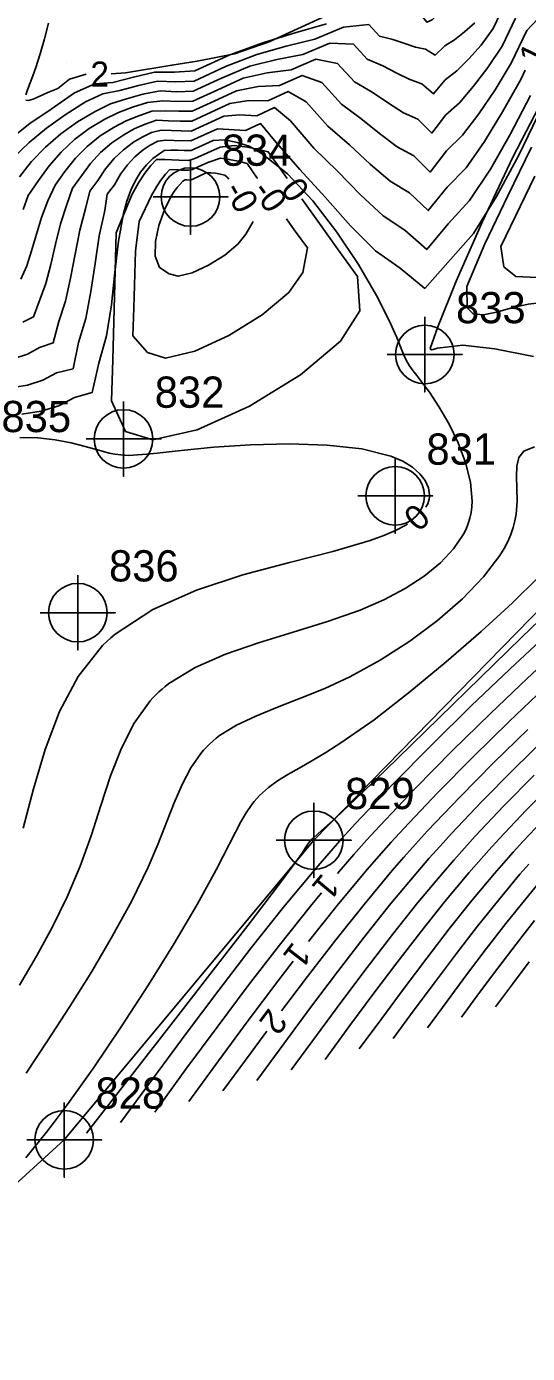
# Model space of a CAD drawing. Extents: x 2602990 to 2605851, y 618069 to 619180.
# Drawn here: x 2603836.8 to 2603876.9, y 618216.6 to 618322.9 of the extents above; entities that cross this region are included whole.
import ezdxf

# ---------------------------------------------------------------- set-up
doc = ezdxf.new("R2010")
doc.units = 0
for name, color, linetype in [('DTM Contours Major', 7, 'Continuous'), ('DTM Contours Major Text', 7, 'Continuous'), ('DTM Contours Minor', 7, 'Continuous'), ('DTM Contours Minor Text', 7, 'Continuous'), ('Exist DTM Breakline', 7, 'Continuous'), ('Exist DTM Breakline Cogo Number', 7, 'Continuous'), ('Exist DTM Breakline Cogo Point CELL', 7, 'Continuous'), ('Exist DTM QL2 LIDAR Elevation Point', 7, 'Continuous'), ('Exist DTM Regular Point Underwater CELL', 7, 'Continuous'), ('Exist DTM Regular Point Underwater Cogo Number', 7, 'Continuous')]:
    doc.layers.add(name, color=color, linetype=linetype)

# ---------------------------------------------------------------- blocks, each defined once
blk = doc.blocks.new('EXIST DTM BREAKLINE COGO POINT')
at = {"layer": 'Exist DTM Breakline Cogo Point CELL'}
blk.add_lwpolyline([(0, 0.06), (0, -0.06), (0, 0), (0.06, 0), (-0.06, 0)], dxfattribs=at)
blk.add_circle((0, 0), 0.0469, dxfattribs=at)
blk = doc.blocks.new('EXIST DTM REGULAR POINT UNDERWATER')
at = {"layer": 'Exist DTM Regular Point Underwater CELL'}
blk.add_lwpolyline([(0, 0.06), (0, -0.06), (0, 0), (0.06, 0), (-0.06, 0)], dxfattribs=at)
blk.add_circle((0, 0), 0.0469, dxfattribs=at)

msp = doc.modelspace()

# ---------------------------------------------------------------- linework, layer by layer
at = {"layer": 'DTM Contours Major'}
for points in [[(2603843.59, 618319.11), (2603844.74, 618319.21), (2603848.46, 618319.81), (2603850.49, 618320.15), (2603853.48, 618320.73), (2603856.23, 618321.69), (2603864.67, 618325.57), (2603867.27, 618325.42), (2603867.79, 618324.69), (2603868.33, 618323.93), (2603868.87, 618323.25), (2603869.29, 618323.44), (2603869.6, 618323.8), (2603869.78, 618324.38), (2603870.1, 618324.93), (2603870.33, 618325.68), (2603870.55, 618326.53), (2603870.82, 618327.36), (2603871.2, 618328.05), (2603871.75, 618328.48)], [(2603838.59, 618323.17), (2603838.25, 618321.92), (2603837.91, 618320.73), (2603837.57, 618319.64), (2603837.32, 618318.95), (2603836.9, 618317.83), (2603836.76, 618317.44)], [(2603836.76, 618317.01), (2603836.97, 618316.99), (2603837.34, 618317.1), (2603838.53, 618317.62), (2603839.33, 618317.94), (2603840.25, 618318.69), (2603841.6, 618319.1)], [(2603844.75, 618290.48), (2603843.63, 618292.94), (2603843.72, 618296.22), (2603843.99, 618306.38), (2603845.25, 618309.44), (2603845.79, 618310.4), (2603846.29, 618311.17), (2603846.76, 618311.78), (2603847.21, 618312.25), (2603847.56, 618312.27), (2603847.9, 618312.26), (2603849, 618312.21), (2603849.8, 618312.18), (2603850.29, 618312.33), (2603852.31, 618313.26), (2603853.45, 618313.37), (2603854.5, 618313.24), (2603855.63, 618313.02), (2603856.17, 618312.88), (2603857.18, 618311.47), (2603857.69, 618310.74)], [(2603872.09, 618300.39), (2603872.07, 618302.1), (2603873.51, 618305.52), (2603875.35, 618309.36), (2603877.23, 618313.25)], [(2603858.85, 618309.11), (2603860.15, 618307.32), (2603861.71, 618305.11), (2603863.3, 618302.89), (2603863.49, 618300.15), (2603861.94, 618297.72), (2603858.75, 618295.03), (2603854.68, 618292.51), (2603850.49, 618290.62), (2603846.93, 618289.8), (2603844.75, 618290.48)], [(2603885.85, 618301.14), (2603885.52, 618301.21), (2603883.23, 618301.47), (2603880.84, 618301.4), (2603878.33, 618300.84), (2603876.98, 618300.68), (2603875.66, 618300.37), (2603874.43, 618300.04), (2603873.38, 618299.83), (2603872.57, 618299.9), (2603872.09, 618300.39)], [(2603868.78, 618284.42), (2603868.84, 618284.52), (2603868.93, 618284.69), (2603868.99, 618284.87), (2603869.04, 618285.05), (2603869.07, 618285.23), (2603869.08, 618285.41), (2603868.99, 618285.98), (2603868.74, 618286.55), (2603868.31, 618287.1), (2603867.71, 618287.63), (2603866.94, 618288.1), (2603865.99, 618288.51), (2603863.67, 618289.08), (2603860.89, 618289.39), (2603857.86, 618289.48), (2603854.76, 618289.4), (2603851.81, 618289.22), (2603849.2, 618288.97), (2603847.28, 618288.75), (2603846.45, 618288.66), (2603845.7, 618288.6), (2603845.02, 618288.57), (2603844.38, 618288.6), (2603843.9, 618288.66), (2603843.43, 618288.75), (2603842.97, 618288.87), (2603842.5, 618289), (2603841.51, 618289.29), (2603840.38, 618289.58), (2603839.11, 618289.81), (2603837.73, 618289.97), (2603836.27, 618290)], [(2603836.56, 618258.71), (2603837.39, 618261.85), (2603838.32, 618265), (2603839.46, 618268.05), (2603840.95, 618270.87), (2603842.91, 618273.34), (2603843.24, 618273.65), (2603843.57, 618273.96), (2603843.92, 618274.26), (2603846.93, 618276.22), (2603850.42, 618277.77), (2603854.14, 618278.99), (2603857.86, 618280), (2603861.34, 618280.88), (2603864.32, 618281.75), (2603865.41, 618282.14), (2603866.36, 618282.55), (2603867.17, 618282.98), (2603867.32, 618283.08)], [(2603877.46, 618262.95), (2603875.04, 618260.5), (2603872.74, 618258.07), (2603871.87, 618257.11), (2603871.03, 618256.16), (2603870.19, 618255.2), (2603868.15, 618252.75), (2603866.11, 618250.2), (2603864.08, 618247.56), (2603862.05, 618244.86), (2603860.02, 618242.12), (2603857.99, 618239.35)]]:
    msp.add_lwpolyline(points, dxfattribs=at)
at = {"layer": 'DTM Contours Minor'}
for points in [[(2603875.06, 618324.59), (2603874.18, 618322.74), (2603873.2, 618321.41), (2603872.22, 618320.32), (2603871.27, 618319.36), (2603870.33, 618318.64), (2603869.39, 618317.51), (2603868.46, 618318.33), (2603867.5, 618318.67), (2603866.46, 618319.18), (2603865.33, 618319.76), (2603864.1, 618320.3), (2603862.98, 618321.51), (2603861.09, 618321.58), (2603858.94, 618320.66), (2603856.85, 618320.27), (2603854.7, 618319.74), (2603852.43, 618318.77), (2603850.17, 618317.73), (2603848.84, 618317.69), (2603847.51, 618317.75), (2603846.14, 618317.5), (2603844.81, 618317.11), (2603843.55, 618316.72), (2603842.31, 618316.11), (2603840.89, 618315.29), (2603839.56, 618314.32), (2603838.33, 618313.25), (2603837.22, 618312.09), (2603836.25, 618310.88)], [(2603860.84, 618323.14), (2603858.39, 618322.43), (2603855.81, 618321.62), (2603853.1, 618320.64), (2603850.29, 618319.35), (2603848.67, 618319.26), (2603847.06, 618319.25), (2603845.37, 618318.86), (2603843.74, 618318.43), (2603842.28, 618318.33), (2603840.67, 618317.59), (2603838.8, 618316.29), (2603837.09, 618315.14), (2603835.5, 618313.89)], [(2603872.7, 618323.22), (2603871.87, 618322.49), (2603871.08, 618321.85), (2603870.3, 618321.36), (2603869.52, 618320.63), (2603868.76, 618321.1), (2603867.96, 618321.27), (2603867.09, 618321.55), (2603866.14, 618321.86), (2603865.08, 618322.13), (2603864.21, 618323.07), (2603862.18, 618322.86), (2603859.89, 618321.89), (2603857.61, 618321.34), (2603855.25, 618320.68), (2603852.75, 618319.7), (2603850.23, 618318.54), (2603848.76, 618318.48), (2603847.3, 618318.53), (2603845.78, 618318.19), (2603844.3, 618317.78), (2603842.94, 618317.52), (2603841.54, 618316.88), (2603839.92, 618315.83), (2603838.43, 618314.78), (2603837.04, 618313.63), (2603835.77, 618312.42)], [(2603877.75, 618323.53), (2603876.88, 618322.58), (2603875.62, 618319.99), (2603874.32, 618317.84), (2603873.02, 618315.91), (2603871.73, 618314.22), (2603870.43, 618312.96), (2603869.12, 618311.26), (2603867.82, 618312.55), (2603866.48, 618313.28), (2603865.08, 618314.34), (2603863.59, 618315.55), (2603862.02, 618316.7), (2603860.47, 618318.42), (2603858.88, 618319), (2603857.06, 618318.2), (2603855.35, 618318.1), (2603853.62, 618317.76), (2603851.85, 618316.94), (2603850.08, 618316.13), (2603849.02, 618316.12), (2603847.95, 618316.16), (2603846.85, 618316.12), (2603845.8, 618315.76), (2603844.79, 618315.35), (2603843.83, 618314.86), (2603842.71, 618314.15), (2603841.68, 618313.31), (2603840.73, 618312.36), (2603839.88, 618311.31), (2603839.11, 618310.2), (2603838.53, 618308.95), (2603838.02, 618307.62), (2603837.61, 618306.27), (2603837.22, 618304.96), (2603836.83, 618303.74), (2603836.37, 618302.67)], [(2603875.97, 618323.59), (2603874.89, 618321.34), (2603873.74, 618319.62), (2603872.6, 618318.13), (2603871.49, 618316.81), (2603870.38, 618315.83), (2603869.25, 618314.38), (2603868.15, 618315.48), (2603867, 618316), (2603865.79, 618316.78), (2603864.48, 618317.66), (2603863.07, 618318.49), (2603861.72, 618319.95), (2603859.99, 618320.29), (2603857.99, 618319.43), (2603856.09, 618319.19), (2603854.15, 618318.78), (2603852.13, 618317.85), (2603850.12, 618316.94), (2603848.93, 618316.91), (2603847.73, 618316.96), (2603846.5, 618316.82), (2603845.31, 618316.45), (2603844.17, 618316.02), (2603843.08, 618315.5), (2603841.82, 618314.75), (2603840.65, 618313.86), (2603839.58, 618312.85), (2603838.62, 618311.75), (2603837.77, 618310.58), (2603836.96, 618309.38), (2603836.56, 618308.26)], [(2603869.13, 618297.12), (2603869.74, 618298.86), (2603871.22, 618302.51), (2603873.31, 618307.3), (2603875.74, 618312.46), (2603878.23, 618317.22), (2603880.52, 618320.82), (2603881.22, 618321.27), (2603881.82, 618321.19), (2603883.64, 618320.94), (2603884.25, 618321.22), (2603884.8, 618321.82), (2603885.36, 618322.44), (2603886.57, 618323.76)], [(2603879.61, 618319.63), (2603876.24, 618312.61), (2603874.45, 618309.29), (2603872.6, 618306.34), (2603868.71, 618301.94), (2603866.74, 618303.56), (2603864.76, 618304.94), (2603862.75, 618306.95), (2603860.72, 618309.24), (2603858.69, 618311.45), (2603856.68, 618313.79), (2603855.55, 618315.14), (2603854.36, 618314.59), (2603852.1, 618314.72), (2603849.98, 618313.75), (2603848.65, 618313.79), (2603847.98, 618313.82), (2603847.32, 618313.73), (2603846.72, 618313.41), (2603846.15, 618313.03), (2603845.5, 618312.48), (2603844.9, 618311.83), (2603844.35, 618311.08), (2603843.86, 618310.22), (2603843.28, 618309.49), (2603843.09, 618308.19), (2603842.64, 618306.16), (2603842.3, 618303.94), (2603841.97, 618301.68), (2603841.57, 618299.52), (2603840.99, 618297.6), (2603840.54, 618295.5), (2603839.23, 618295.19), (2603838.13, 618294.58), (2603836.89, 618294.2), (2603835.54, 618293.98)], [(2603876.74, 618319.42), (2603876.38, 618318.68), (2603874.93, 618316.07), (2603873.47, 618313.7), (2603872, 618311.6), (2603870.5, 618310.05), (2603868.98, 618308.17), (2603867.47, 618309.59), (2603865.93, 618310.52), (2603864.33, 618311.89), (2603862.67, 618313.44), (2603860.93, 618314.93), (2603859.2, 618316.89), (2603857.77, 618317.71), (2603856.14, 618316.97), (2603854.62, 618316.98), (2603853.1, 618316.74), (2603850.04, 618315.33), (2603849.12, 618315.34), (2603848.18, 618315.37), (2603847.22, 618315.41), (2603846.31, 618315.09), (2603845.44, 618314.71), (2603844.6, 618314.25), (2603843.64, 618313.6), (2603842.75, 618312.82), (2603841.94, 618311.94), (2603840.49, 618309.96), (2603840.05, 618308.67), (2603839.55, 618307.1), (2603839.14, 618305.47), (2603838.77, 618303.85), (2603838.36, 618302.32), (2603837.37, 618299.66), (2603836.51, 618299.23)], [(2603877.15, 618317.39), (2603875.57, 618314.33), (2603873.95, 618311.49), (2603872.29, 618308.97), (2603870.58, 618307.11), (2603868.85, 618305.05), (2603867.11, 618306.59), (2603865.36, 618307.74), (2603863.56, 618309.42), (2603861.71, 618311.34), (2603859.82, 618313.18), (2603857.94, 618315.35), (2603856.66, 618316.42), (2603855.25, 618315.77), (2603853.9, 618315.84), (2603852.6, 618315.73), (2603850.01, 618314.54), (2603849.21, 618314.55), (2603848.42, 618314.58), (2603847.6, 618314.61), (2603846.81, 618314.42), (2603846.08, 618314.06), (2603845.37, 618313.64), (2603844.57, 618313.04), (2603843.83, 618312.33), (2603843.15, 618311.51), (2603842.54, 618310.59), (2603841.88, 618309.72), (2603841.57, 618308.42), (2603841.09, 618306.61), (2603840.71, 618304.69), (2603840.35, 618302.75), (2603839.95, 618300.92), (2603839.4, 618299.29), (2603838.96, 618297.57), (2603837.85, 618297.2), (2603836.9, 618296.66), (2603835.82, 618296.32)], [(2603836.25, 618246.14), (2603837.61, 618248.46), (2603838.9, 618250.81), (2603840.08, 618253.21), (2603841.11, 618255.66), (2603841.98, 618258.1), (2603842.76, 618260.53), (2603843.55, 618262.89), (2603844.41, 618265.11), (2603845.44, 618267.13), (2603846.71, 618268.9), (2603846.94, 618269.15), (2603847.17, 618269.39), (2603847.42, 618269.62), (2603847.67, 618269.85), (2603847.93, 618270.07), (2603848.21, 618270.29), (2603850.31, 618271.58), (2603852.74, 618272.65), (2603855.4, 618273.56), (2603858.16, 618274.4), (2603860.91, 618275.25), (2603863.53, 618276.17), (2603865.43, 618277), (2603867.14, 618277.91), (2603868.66, 618278.9), (2603869.96, 618279.96), (2603871.01, 618281.08), (2603871.79, 618282.25), (2603872, 618282.67), (2603872.17, 618283.1), (2603872.3, 618283.54), (2603872.4, 618283.99), (2603872.46, 618284.44), (2603872.49, 618284.91), (2603872.36, 618286.42), (2603871.97, 618288), (2603871.37, 618289.57), (2603870.65, 618291.07), (2603869.86, 618292.44), (2603869.08, 618293.62), (2603868.71, 618294.11), (2603868.05, 618294.97), (2603867.75, 618295.36), (2603867.48, 618295.74), (2603867.24, 618296.14), (2603867.04, 618296.55), (2603866.85, 618296.99), (2603866.45, 618298), (2603866.2, 618298.59), (2603865.91, 618299.25), (2603864.84, 618301.38), (2603863.39, 618303.86), (2603861.66, 618306.45), (2603859.73, 618308.95), (2603857.71, 618311.11), (2603855.69, 618312.71), (2603854.65, 618313.34), (2603853.67, 618313.63), (2603852.7, 618313.84), (2603851.76, 618313.78), (2603850.87, 618313.37), (2603849.99, 618312.97), (2603849.45, 618312.98), (2603848.92, 618313), (2603848.38, 618313.02), (2603847.85, 618312.97), (2603847.38, 618312.67), (2603846.93, 618312.33), (2603846.42, 618311.83), (2603845.95, 618311.24), (2603845.54, 618310.57), (2603845.16, 618309.8), (2603844.84, 618308.92), (2603844.58, 618307.95), (2603844.18, 618305.71), (2603843.9, 618303.21), (2603843.61, 618300.63), (2603843.22, 618298.15), (2603842.62, 618295.94), (2603842.07, 618293.59), (2603840.66, 618293.2), (2603839.41, 618292.54), (2603837.99, 618292.12), (2603836.45, 618291.87)], [(2603846.5, 618296.8), (2603845.34, 618298.15), (2603845.4, 618300.37), (2603845.53, 618304.92), (2603845.84, 618307.29), (2603846.83, 618309.38), (2603847.22, 618310.06), (2603847.58, 618310.62), (2603847.94, 618311.09), (2603848.28, 618311.46), (2603848.98, 618311.43), (2603849.23, 618311.42), (2603849.78, 618311.41), (2603850.1, 618311.46), (2603850.57, 618311.68), (2603851.34, 618312.03), (2603852.34, 618312.36), (2603853.04, 618312.27), (2603853.77, 618312.13), (2603854.48, 618311.94), (2603855.29, 618310.78), (2603855.3, 618310.76)], [(2603848.24, 618303.11), (2603847.46, 618303.62), (2603847.12, 618304.53), (2603847.14, 618305.7), (2603847.41, 618306.98), (2603847.87, 618308.23), (2603848.41, 618309.32), (2603848.64, 618309.69), (2603848.87, 618310.02), (2603849.11, 618310.29), (2603849.34, 618310.52), (2603849.53, 618310.63), (2603849.65, 618310.63), (2603849.92, 618310.61), (2603850.14, 618310.7), (2603851.2, 618311.19), (2603851.57, 618311.2), (2603851.94, 618311.16), (2603852.31, 618311.1), (2603852.69, 618311), (2603852.89, 618310.84), (2603853.01, 618310.68)], [(2603875.04, 618303.67), (2603874.78, 618305.29), (2603877.5, 618310.93)], [(2603857.64, 618307.51), (2603858.25, 618306.64), (2603859.3, 618305.18), (2603858.94, 618303.22), (2603857.81, 618301.61), (2603855.68, 618299.83), (2603853.01, 618298.17), (2603850.28, 618296.92), (2603847.95, 618296.36), (2603846.5, 618296.8)], [(2603854.95, 618307.29), (2603854.38, 618306.28), (2603853.74, 618305.47), (2603852.68, 618304.6), (2603851.39, 618303.79), (2603850.09, 618303.18), (2603848.97, 618302.91), (2603848.24, 618303.11)], [(2603877.69, 618302.81), (2603875.98, 618302.88), (2603875.04, 618303.67)], [(2603877.41, 618296.49), (2603874.31, 618297.09), (2603871.75, 618297.4), (2603869.92, 618297.18), (2603869.7, 618297.14), (2603869.36, 618297.04), (2603869.25, 618297.01), (2603869.17, 618297.04), (2603869.13, 618297.12)], [(2603836.79, 618239.1), (2603838.51, 618241.69), (2603840.28, 618244.42), (2603842.04, 618247.24), (2603843.71, 618250.08), (2603845.24, 618252.89), (2603846.55, 618255.59), (2603847.32, 618257.41), (2603848.64, 618260.74), (2603849.28, 618262.21), (2603849.97, 618263.54), (2603850.77, 618264.69), (2603850.99, 618264.96), (2603851.22, 618265.21), (2603851.47, 618265.45), (2603851.72, 618265.68), (2603851.99, 618265.91), (2603852.27, 618266.12), (2603853.62, 618266.95), (2603855.17, 618267.69), (2603856.9, 618268.4), (2603858.76, 618269.12), (2603860.71, 618269.91), (2603862.71, 618270.83), (2603865.14, 618272.16), (2603867.5, 618273.69), (2603869.72, 618275.35), (2603871.71, 618277.09), (2603873.4, 618278.84), (2603874.7, 618280.55), (2603875.05, 618281.12), (2603875.34, 618281.68), (2603875.59, 618282.24), (2603875.78, 618282.78), (2603875.92, 618283.32), (2603876.02, 618283.85), (2603876.09, 618284.91), (2603876.07, 618285.93), (2603876.03, 618286.88), (2603876.06, 618287.71), (2603876.23, 618288.4), (2603876.62, 618288.91), (2603877.48, 618289.26)], [(2603836.75, 618232.3), (2603837.31, 618232.98), (2603837.86, 618233.66), (2603838.41, 618234.36), (2603838.96, 618235.07), (2603839.52, 618235.8), (2603840.08, 618236.56), (2603842.2, 618239.55), (2603844.4, 618242.8), (2603846.58, 618246.16), (2603848.63, 618249.48), (2603850.48, 618252.6), (2603852.01, 618255.38), (2603852.57, 618256.48), (2603853.54, 618258.39), (2603853.97, 618259.21), (2603854.4, 618259.95), (2603854.85, 618260.6), (2603855.05, 618260.86), (2603855.26, 618261.1), (2603855.48, 618261.33), (2603855.7, 618261.55), (2603855.94, 618261.76), (2603856.2, 618261.97), (2603856.92, 618262.49), (2603857.73, 618263), (2603858.65, 618263.53), (2603859.67, 618264.11), (2603860.78, 618264.77), (2603861.99, 618265.54), (2603864.64, 618267.4), (2603867.5, 618269.62), (2603870.41, 618272.03), (2603873.2, 618274.46), (2603875.71, 618276.77), (2603877.77, 618278.79)], [(2603841.62, 618234.29), (2603848.74, 618243.44), (2603851.94, 618247.57), (2603854.71, 618251.16), (2603856.9, 618254.03), (2603858.37, 618256.02), (2603858.85, 618256.69), (2603859.18, 618257.2), (2603859.38, 618257.5), (2603859.48, 618257.63), (2603859.59, 618257.76), (2603859.78, 618257.94), (2603860.44, 618258.52), (2603861.13, 618259.14), (2603861.58, 618259.55), (2603863.7, 618261.57), (2603866.53, 618264.31), (2603876.45, 618273.98), (2603879.32, 618276.76)], [(2603844.35, 618235.14), (2603846.97, 618238.72), (2603849.59, 618242.27), (2603852.2, 618245.75), (2603854.8, 618249.14), (2603857.39, 618252.39), (2603859.97, 618255.48), (2603861.01, 618256.69), (2603862.07, 618257.89), (2603863.16, 618259.09), (2603866.12, 618262.21), (2603869.25, 618265.38), (2603872.42, 618268.5), (2603875.5, 618271.44), (2603878.34, 618274.1)], [(2603879.61, 618273.24), (2603876.89, 618270.7), (2603873.95, 618267.89), (2603870.92, 618264.92), (2603867.92, 618261.88), (2603865.09, 618258.89), (2603864.04, 618257.74), (2603863.02, 618256.59), (2603862.01, 618255.43), (2603861.72, 618255.07)], [(2603878.25, 618269.93), (2603875.46, 618267.26), (2603872.57, 618264.43), (2603869.72, 618261.55), (2603867.01, 618258.69), (2603866, 618257.59), (2603865.02, 618256.48), (2603864.06, 618255.37), (2603861.69, 618252.53), (2603859.38, 618249.63)], [(2603878.42, 618265.98), (2603875.83, 618263.45), (2603873.27, 618260.86), (2603870.83, 618258.28), (2603869.92, 618257.27), (2603869.03, 618256.27), (2603868.15, 618255.25), (2603865.99, 618252.68), (2603863.84, 618249.98), (2603861.7, 618247.2), (2603859.55, 618244.34), (2603857.41, 618241.44), (2603855.26, 618238.51)], [(2603876.94, 618266.62), (2603874.21, 618263.94), (2603871.5, 618261.2), (2603868.92, 618258.49), (2603867.96, 618257.43), (2603867.02, 618256.38), (2603866.1, 618255.31), (2603863.84, 618252.6), (2603861.58, 618249.77), (2603859.32, 618246.83), (2603857.24, 618244.07)], [(2603879.07, 618262.44), (2603876.81, 618260.15), (2603874.64, 618257.85), (2603873.83, 618256.95), (2603873.03, 618256.05), (2603872.23, 618255.14), (2603870.3, 618252.83), (2603868.38, 618250.42), (2603866.46, 618247.93), (2603864.55, 618245.39), (2603862.63, 618242.8), (2603860.72, 618240.19)], [(2603878.57, 618259.79), (2603876.55, 618257.64), (2603875.78, 618256.79), (2603875.02, 618255.94), (2603874.28, 618255.08), (2603872.46, 618252.91), (2603870.65, 618250.64), (2603868.85, 618248.3), (2603867.05, 618245.91), (2603865.25, 618243.48), (2603863.45, 618241.04)], [(2603877.02, 618255.83), (2603876.32, 618255.02), (2603874.62, 618252.98), (2603872.92, 618250.86), (2603871.23, 618248.67), (2603869.55, 618246.44), (2603867.86, 618244.17), (2603866.18, 618241.88)], [(2603878.36, 618254.97), (2603876.78, 618253.06), (2603875.19, 618251.08), (2603873.62, 618249.05), (2603872.05, 618246.96), (2603870.48, 618244.85), (2603868.91, 618242.72)], [(2603860.44, 618253.54), (2603859.54, 618252.46), (2603857.06, 618249.34), (2603854.57, 618246.11), (2603852.07, 618242.78), (2603849.58, 618239.4), (2603847.08, 618235.98)], [(2603877.47, 618251.31), (2603876.01, 618249.42), (2603874.55, 618247.49), (2603873.09, 618245.54), (2603871.64, 618243.57)], [(2603858.16, 618248.05), (2603856.94, 618246.47), (2603854.56, 618243.3), (2603852.18, 618240.07), (2603849.81, 618236.82)], [(2603877.05, 618248.02), (2603875.71, 618246.22), (2603874.37, 618244.41)], [(2603856.05, 618242.46), (2603854.8, 618240.75), (2603852.53, 618237.67)]]:
    msp.add_lwpolyline(points, dxfattribs=at)
at = {"layer": 'Exist DTM Breakline'}
msp.add_lwpolyline([(2603821.08, 618216.64), (2603839.84, 618233.75), (2603859.81, 618257.74), (2603883, 618281.48)], dxfattribs=at)
at = {"layer": 'Exist DTM QL2 LIDAR Elevation Point'}
for p, q in [((2603840, 618320), (2603840, 618320)), ((2603850, 618320), (2603850, 618320))]:
    msp.add_line(p, q, dxfattribs=at)

# ---------------------------------------------------------------- block references
at = {"layer": 'Exist DTM Breakline Cogo Point CELL', "xscale": 50, "yscale": 50}
for p in [(2603859.81, 618257.74), (2603839.84, 618233.75)]:
    msp.add_blockref('EXIST DTM BREAKLINE COGO POINT', p, dxfattribs=at)
at = {"layer": 'Exist DTM Regular Point Underwater CELL', "xscale": 50, "yscale": 50}
for p in [(2603849.95, 618309.26), (2603868.7, 618296.65), (2603844.58, 618289.88), (2603866.33, 618285.32), (2603840.92, 618275.97)]:
    msp.add_blockref('EXIST DTM REGULAR POINT UNDERWATER', p, dxfattribs=at)

# ---------------------------------------------------------------- texts
at = {"layer": 'DTM Contours Major Text'}
for s, rotation, p in [('2', 0.3231, (2603841.94, 618318.1)), ('0', 305.3961, (2603857.08, 618309.87)), ('0', 222.4746, (2603867.93, 618284.85))]:
    msp.add_text(s, height=2, rotation=rotation, dxfattribs=at).set_placement(p)
at = {"layer": 'DTM Contours Minor Text'}
for s, rotation, p in [('1', 64.1869, (2603877.93, 618319.6)), ('-0', 299.8798, (2603852.57, 618309.84)), ('-0', 305.7282, (2603854.81, 618309.75)), ('1', 230.1848, (2603860.51, 618255.19)), ('1', 232.373, (2603858.17, 618249.7)), ('2', 233.5013, (2603856.23, 618244.39))]:
    msp.add_text(s, height=2, rotation=rotation, dxfattribs=at).set_placement(p)
at = {"layer": 'Exist DTM Breakline Cogo Number'}
for s, p in [('829', (2603862.31, 618260.24)), ('828', (2603842.34, 618236.25))]:
    msp.add_text(s, height=2.5, dxfattribs=at).set_placement(p)
at = {"layer": 'Exist DTM Regular Point Underwater Cogo Number'}
for s, p in [('834', (2603852.45, 618311.76)), ('833', (2603871.2, 618299.15)), ('832', (2603847.08, 618292.38)), ('835', (2603834.81, 618290.43)), ('831', (2603868.83, 618287.82)), ('836', (2603843.42, 618278.47))]:
    msp.add_text(s, height=2.5, dxfattribs=at).set_placement(p)

doc.saveas('drawing.dxf')
